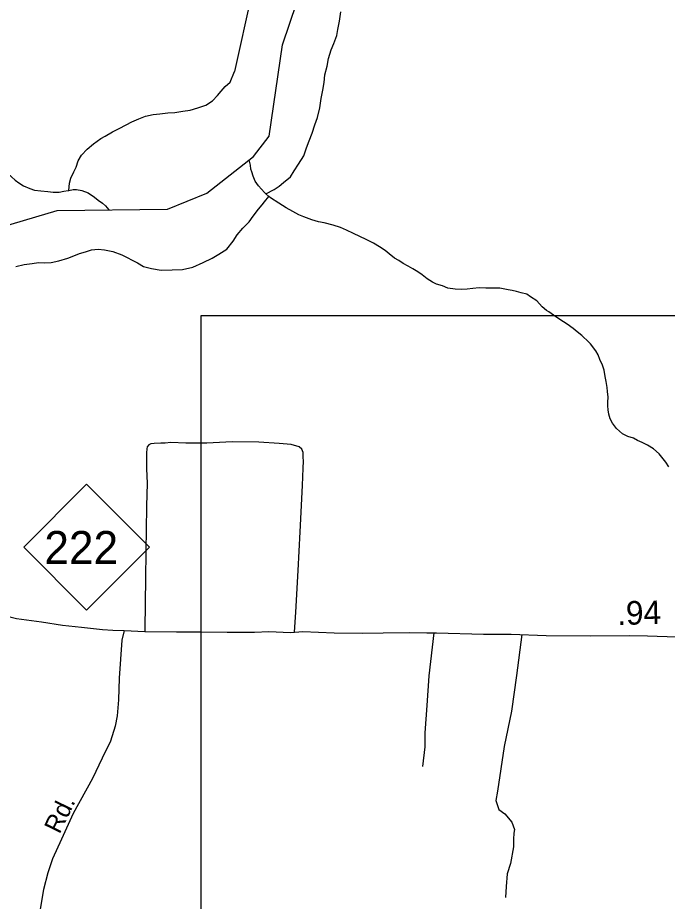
# Model space of a CAD drawing. Extents: x 2206922 to 2357709, y 510027 to 673830.
# Drawn here: x 2292183 to 2295621, y 658776 to 663454 of the extents above; entities that cross this region are included whole.
import ezdxf

# ---------------------------------------------------------------- set-up
doc = ezdxf.new("R2010")
doc.units = 0
for name, color, linetype in [('Exist Hydrographic Creek Single Shore', 7, 'Continuous'), ('Exist Hydrographic Misc Water Feature', 7, 'Continuous'), ('Exist Road Non-System Type 51', 7, 'Continuous'), ('Exist Road Primary NC Attributed', 7, 'Continuous'), ('Exist Road Primary NC Mileage Hundredths English Label', 7, 'Continuous'), ('Exist Road Primary NC Shield CELL', 7, 'Continuous'), ('Exist Road Primary NC Shield Number Label', 7, 'Continuous'), ('Exist Road Secondary Type 51 Attributed', 7, 'Continuous'), ('Exist Road Secondary Type 51 Label', 7, 'Continuous'), ('Map Preparation Inset Cut Line', 7, 'Continuous')]:
    doc.layers.add(name, color=color, linetype=linetype)

msp = doc.modelspace()

# ---------------------------------------------------------------- linework, layer by layer
at = {"layer": 'Exist Hydrographic Creek Single Shore'}
msp.add_lwpolyline([(2290894.8, 660439.1), (2290907.7, 660571.2), (2290926.5, 660649.8), (2291230.7, 661173.6), (2291294.6, 661424.8), (2291566.7, 661668.5), (2291672.7, 662000.9), (2291969.7, 662280.2), (2292101.7, 662346.3), (2292392.7, 662432.2), (2292975.6, 662440), (2293183.8, 662524.3), (2293431.7, 662719.3), (2293513.7, 662825.9), (2293583.8, 663309.8), (2293697.6, 663645.3)], dxfattribs=at)
at = {"layer": 'Exist Hydrographic Misc Water Feature'}
msp.add_line((2293496.7, 662520.7), (2293513.1, 662506.8), dxfattribs=at)
for points in [[(2293420.8, 663577.2), (2293331, 663168.9)], [(2293496.7, 662520.7), (2293540.8, 662543.2), (2293566.2, 662561.3), (2293590, 662581.6), (2293627.7, 662611.6), (2293647.2, 662642), (2293669.1, 662678.4), (2293696.8, 662722.5), (2293712.2, 662764.4), (2293725.7, 662802.5), (2293741.5, 662842.7), (2293755.3, 662886.9), (2293770.4, 662925.1), (2293782.5, 662976.9), (2293790.1, 663025.2), (2293797.3, 663069.1), (2293805.3, 663111.3), (2293809, 663151.3), (2293820.5, 663197.4), (2293827.4, 663237.3), (2293841.6, 663283.5), (2293857, 663317.7), (2293873, 663359.5), (2293876.6, 663391.8), (2293886.1, 663435.8), (2293893.7, 663483.7)], [(2292453.4, 662538.7), (2292456.7, 662576.7), (2292464.2, 662604.8), (2292480.2, 662636.8), (2292491.9, 662663.1), (2292503.6, 662695), (2292521.5, 662725.6), (2292551, 662757.6), (2292584.6, 662785.8), (2292622.3, 662814.1), (2292646.5, 662826.3), (2292684.3, 662848.6), (2292719.9, 662867.2), (2292757.5, 662885.5), (2292787.4, 662901.7), (2292823.7, 662918.1), (2292859.2, 662932.2), (2292899.4, 662940.8), (2292934.8, 662945.1), (2292976.9, 662949.4), (2293015, 662951.7), (2293056.8, 662958.4), (2293096.6, 662964.6), (2293137, 662977.2), (2293178.4, 662991.2), (2293214.1, 663013.8), (2293240, 663042), (2293259.8, 663064.1), (2293281.4, 663088.5), (2293307.4, 663112.5), (2293331, 663168.9)], [(2292035.9, 662706.6), (2292066.2, 662687.1), (2292088.4, 662667.1), (2292110.1, 662649.6), (2292130.2, 662627.9), (2292150.5, 662611.9), (2292170.6, 662594.3), (2292188.7, 662580.2), (2292213.3, 662564.3), (2292247.3, 662549.1), (2292271.3, 662541), (2292305.1, 662537.5), (2292343.3, 662533.8), (2292371.2, 662530), (2292403.1, 662530.5), (2292427.1, 662534.6), (2292449.5, 662538.9), (2292453.4, 662538.7)], [(2293496.7, 662520.7), (2293488.7, 662528.8), (2293458.3, 662564.1), (2293440.3, 662588), (2293430, 662613.8), (2293421.8, 662637.8), (2293417.7, 662651.8), (2293415.5, 662673.6), (2293408.8, 662701.3)], [(2292453.4, 662538.7), (2292477, 662543.2), (2292495.2, 662543.3), (2292523.1, 662539.5), (2292555.3, 662525.8), (2292589.5, 662504), (2292609.4, 662488.4), (2292631.8, 662472.5), (2292648, 662456.7), (2292664.7, 662435.8)], [(2293164.7, 662157.8), (2293212.1, 662180.2), (2293247.8, 662202.5), (2293290, 662228.9), (2293323.4, 662271), (2293344.9, 662303.4), (2293374.7, 662339.5), (2293408.5, 662373.7), (2293430, 662402.1), (2293457.3, 662440.2), (2293477.2, 662462.3), (2293489.3, 662478.8), (2293513.1, 662506.8)], [(2294324.3, 662092.6), (2294300.1, 662108.4), (2294274.2, 662124.1), (2294250.3, 662137.8), (2294224, 662151.5), (2294199.8, 662167.3), (2294177.5, 662181.3), (2294149.6, 662202.9), (2294127.2, 662220.9), (2294097.3, 662240.4), (2294066.9, 662259.9), (2294026.9, 662279.8), (2293994.6, 662295.6), (2293960.7, 662311.2), (2293924, 662328.9), (2293892.2, 662342.2), (2293852, 662356), (2293805.9, 662367.4), (2293776, 662373.1), (2293740.1, 662383), (2293697.6, 662398.7), (2293671.6, 662410.3), (2293639.4, 662428.2), (2293603.5, 662447.8), (2293565.4, 662471.4), (2293520.9, 662500.8), (2293513.1, 662506.8)], [(2292173.5, 662136.3), (2292216.7, 662146.9), (2292259, 662153.1), (2292293, 662157.3), (2292325, 662155.7), (2292360.7, 662158), (2292400.7, 662166.6), (2292448.7, 662180.9), (2292488.2, 662197.2), (2292510.2, 662205.7), (2292542, 662213.9), (2292573.9, 662224.1), (2292609.8, 662228.4), (2292642, 662224.7), (2292685.9, 662215.3), (2292734.3, 662197.5), (2292758.3, 662185.7), (2292792.3, 662168), (2292816.3, 662156.3), (2292848.7, 662136.8), (2292890.8, 662125.2), (2292943, 662117.8), (2293000.9, 662118), (2293054.8, 662120.8), (2293110.8, 662133), (2293164.7, 662157.8)], [(2295629.2, 661075.6), (2295613, 661101.1), (2295578.8, 661144.8), (2295548.2, 661170.5), (2295516.2, 661190.3), (2295487.9, 661204.3), (2295464, 661216.1), (2295441.6, 661227.5), (2295411.9, 661237.3), (2295384, 661251.2), (2295351.6, 661278.8), (2295331.1, 661306.6), (2295319, 661330.4), (2295312.6, 661354.4), (2295308.5, 661378.2), (2295306.5, 661398.4), (2295305.9, 661418.3), (2295307.7, 661444.4), (2295303.8, 661474.2), (2295303.6, 661496.1), (2295297, 661528), (2295292.7, 661554.1), (2295286.6, 661587.9), (2295278.2, 661613.9), (2295264, 661643.7), (2295256, 661669.6), (2295243.5, 661689.3), (2295215.4, 661727.2), (2295194.9, 661746.9), (2295178.9, 661760.7), (2295169.1, 661770.7), (2295144.7, 661790.6), (2295122.7, 661808.5), (2295090.6, 661832), (2295052.2, 661855.6), (2295018, 661879.4), (2294993.8, 661896.8), (2294981.7, 661903.2), (2294959.3, 661922.7), (2294931, 661954.6), (2294896.8, 661975.9), (2294877.1, 661989.9), (2294847, 661997.7), (2294822.8, 662003.3), (2294800.8, 662009.1), (2294778.5, 662013.2), (2294735, 662022.6), (2294701, 662022.1), (2294661, 662022), (2294624.7, 662023.4), (2294592.5, 662019.4), (2294561.1, 662016.8), (2294531, 662014.4), (2294499, 662016.4), (2294459, 662022), (2294430.9, 662033.6), (2294398.9, 662043.3), (2294378.8, 662053.1), (2294350.3, 662070.8), (2294324.3, 662092.6)]]:
    msp.add_lwpolyline(points, dxfattribs=at)
at = {"layer": 'Exist Road Non-System Type 51'}
for points in [[(2293153.9, 661200.7), (2293072.2, 661201.8), (2292993.6, 661204), (2292963.6, 661201.8), (2292939.9, 661201.8), (2292906, 661199.9), (2292888.4, 661197.5), (2292876.4, 661192.5), (2292869.2, 661182.2), (2292866.6, 661170.4), (2292865.1, 661150.1), (2292865.1, 661065.6), (2292868.5, 660989.5), (2292865.1, 660867.8), (2292863.5, 660741), (2292861.8, 660634.5), (2292860.1, 660475.6), (2292858.4, 660364.9), (2292856.7, 660204.3)], [(2293648.6, 660201), (2293654.3, 660305.9), (2293667.6, 660527.4), (2293678.6, 660731.2), (2293689.7, 660977.1), (2293694.1, 661068), (2293696.3, 661105.6), (2293694.1, 661127.8), (2293694.1, 661152.1), (2293687.5, 661169.9), (2293672, 661180.9), (2293629.6, 661194.5), (2293567.5, 661199.9), (2293459.5, 661206.9), (2293317.6, 661207.6), (2293183.8, 661200.3), (2293153.9, 661200.7)], [(2294384.7, 660197.8), (2294358.7, 659970), (2294348.3, 659812.1), (2294337.6, 659668), (2294338.3, 659594), (2294325.4, 659489.9)], [(2294850.5, 660187.5), (2294823, 659970.8), (2294795.8, 659781.9), (2294758.4, 659594.7), (2294722.6, 659358.9), (2294714.1, 659309.6), (2294729.4, 659261.9), (2294761.8, 659239.8), (2294799.2, 659195.5), (2294812.8, 659156.4), (2294808.4, 659136.8), (2294806.7, 659104.6), (2294807.1, 659064.8), (2294790.7, 658976), (2294773.7, 658921.5), (2294768.6, 658855.1), (2294765.2, 658795.5)]]:
    msp.add_lwpolyline(points, dxfattribs=at)
at = {"layer": 'Exist Road Primary NC Attributed'}
for points in [[(2291015.1, 660546.2), (2291211.3, 660497.6), (2291451.2, 660441.8), (2291631.9, 660394.5), (2291865.1, 660343.8), (2291958, 660324.4), (2292044.8, 660306.1), (2292177.1, 660273.4), (2292309.4, 660255), (2292420.9, 660238.1), (2292520.5, 660226.3), (2292632, 660214.5), (2292686.1, 660211.1), (2292746.9, 660209.4)], [(2292746.9, 660209.4), (2292856.7, 660204.3), (2293023.9, 660201.8), (2293133.8, 660201.8), (2293153.9, 660201.6), (2293292.6, 660200.1), (2293436.3, 660201.3), (2293512.6, 660204), (2293627.7, 660199.5), (2293691.9, 660204), (2293858, 660197.3), (2294007.2, 660195.3), (2294117.8, 660197.3), (2294258.5, 660199.3), (2294349, 660197.3), (2294399.3, 660197.3), (2294648.6, 660189.3), (2294795.3, 660189.3), (2294980.3, 660183.2), (2295215.5, 660181.2), (2295420.6, 660183.2), (2295515.9, 660181.9), (2295672, 660176.7)]]:
    msp.add_lwpolyline(points, dxfattribs=at)
at = {"layer": 'Exist Road Primary NC Shield CELL'}
msp.add_lwpolyline([(2292215.1, 660650.9), (2292548.1, 660983.9), (2292881.1, 660650.9), (2292548.1, 660317.9)], close=True, dxfattribs=at)
at = {"layer": 'Exist Road Secondary Type 51 Attributed'}
msp.add_lwpolyline([(2292746.9, 660209.4), (2292735.1, 660158.7), (2292719.9, 659957.5), (2292716.5, 659841.7), (2292709.7, 659757.2), (2292699.6, 659703.1), (2292674.3, 659623.7), (2292630.3, 659534.1), (2292579.7, 659425.9), (2292476.6, 659240), (2292415.8, 659104.7), (2292366.8, 658999.9), (2292343.1, 658927.2), (2292319.5, 658837.6), (2292300.9, 658724.4)], dxfattribs=at)
at = {"layer": 'Map Preparation Inset Cut Line'}
for p, q in [((2293153.9, 660201.6), (2293153.9, 661200.7)), ((2293153.9, 655037.9), (2293153.9, 660201.6))]:
    msp.add_line(p, q, dxfattribs=at)
msp.add_lwpolyline([(2293153.9, 661200.7), (2293153.9, 661877.2), (2296287.4, 661877.2)], dxfattribs=at)

# ---------------------------------------------------------------- texts
at = {"layer": 'Exist Road Primary NC Mileage Hundredths English Label'}
msp.add_text('.94', height=125, rotation=1.3312, dxfattribs=at).set_placement((2295357.2, 660238.5))
at = {"layer": 'Exist Road Primary NC Shield Number Label'}
msp.add_text('222', height=175, dxfattribs=at).set_placement((2292324.2, 660561.2))
at = {"layer": 'Exist Road Secondary Type 51 Label'}
msp.add_text('Rd.', height=95, rotation=64.008, dxfattribs=at).set_placement((2292404.5, 659128.4))

doc.saveas('drawing.dxf')
